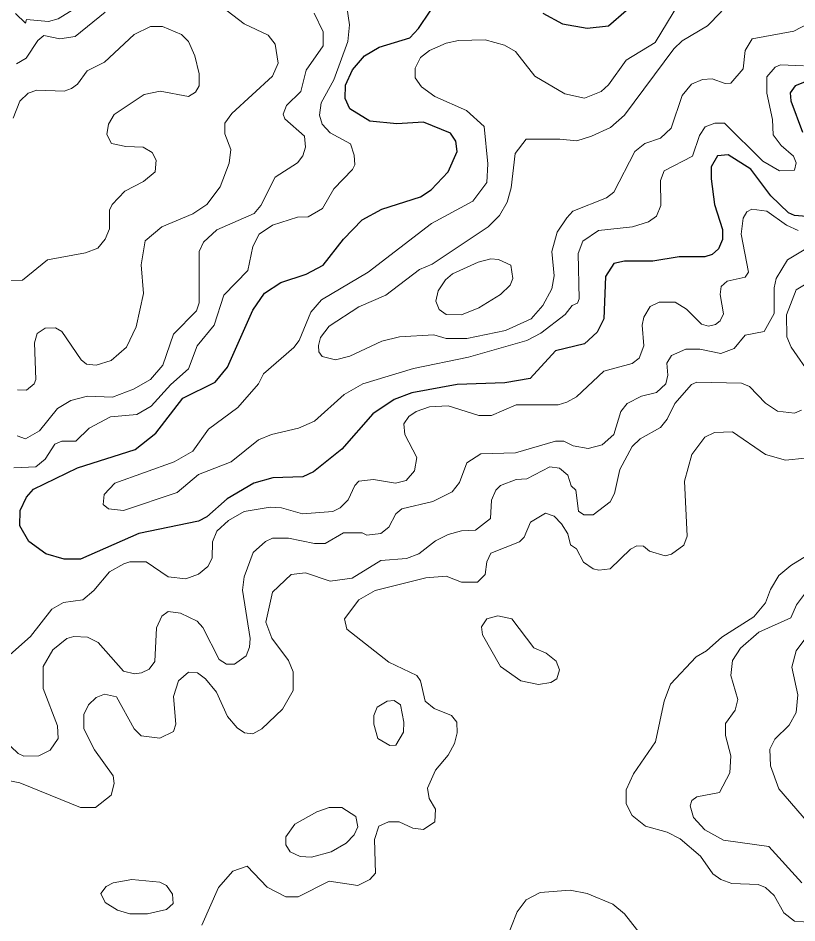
# Model space of a CAD drawing. Extents: x 577 to 602.9, y 7483.8 to 7511.6.
# Drawn here: x 588.799 to 589.958, y 7493.711 to 7495.057 of the extents above; entities that cross this region are included whole.
import ezdxf

# ---------------------------------------------------------------- set-up
doc = ezdxf.new("R2010")
doc.units = 0
doc.header["$LTSCALE"] = 0.032
doc.layers.add('1', color=7, linetype='Continuous', lineweight=25)
doc.layers.add('2', color=7, linetype='Continuous', lineweight=13)

msp = doc.modelspace()

# ---------------------------------------------------------------- linework, layer by layer
at = {"layer": '1'}
for points in [[(589.8304, 7494.8184), (589.8352, 7494.7802), (589.8471, 7494.7429), (589.8471, 7494.7278), (589.8416, 7494.7142), (589.832, 7494.7055), (589.8209, 7494.7023), (589.7827, 7494.7023), (589.7437, 7494.6959), (589.7016, 7494.6959), (589.6857, 7494.692), (589.673, 7494.6729), (589.6706, 7494.6101), (589.661, 7494.5902), (589.642, 7494.5727), (589.599, 7494.5624), (589.5609, 7494.521), (589.5235, 7494.5146), (589.4527, 7494.5123), (589.3851, 7494.4995), (589.3589, 7494.49), (589.3271, 7494.4685), (589.281, 7494.416), (589.2388, 7494.3819), (589.2229, 7494.3747), (589.1784, 7494.3731), (589.1498, 7494.3652), (589.11, 7494.3421), (589.0798, 7494.3151), (589.0678, 7494.3087), (588.9788, 7494.2904), (588.8921, 7494.2522), (588.8675, 7494.2522), (588.8404, 7494.2602), (588.815, 7494.2785), (588.8015, 7494.3015), (588.8023, 7494.3246), (588.8118, 7494.3445), (588.8221, 7494.3564), (588.8873, 7494.3882), (588.9732, 7494.4153), (589.0042, 7494.4399), (589.044, 7494.4916), (589.0925, 7494.5154), (589.1108, 7494.5377), (589.1482, 7494.6228), (589.1657, 7494.6482), (589.1903, 7494.6641), (589.2277, 7494.6761), (589.2531, 7494.6896), (589.2833, 7494.7286), (589.3112, 7494.7572), (589.3406, 7494.7731), (589.3978, 7494.7914), (589.4137, 7494.8017), (589.4392, 7494.8287), (589.4527, 7494.859), (589.4503, 7494.8741), (589.4424, 7494.886), (589.4026, 7494.9027), (589.3629, 7494.9003), (589.3223, 7494.9043), (589.2929, 7494.9226), (589.2857, 7494.9377), (589.2865, 7494.9576), (589.2969, 7494.9806), (589.3144, 7495.0013), (589.3366, 7495.014), (589.3819, 7495.0283), (589.3947, 7495.0419), (589.4297, 7495.0943)], [(589.5799, 7495.0649), (589.6094, 7495.049), (589.6459, 7495.0426), (589.6777, 7495.0458), (589.704, 7495.0689)], [(589.9743, 7494.9639), (589.9553, 7494.9568), (589.9481, 7494.9464), (589.9489, 7494.9345), (589.9664, 7494.8876)], [(590.0022, 7494.7596), (589.9545, 7494.7635), (589.9457, 7494.7675), (589.9195, 7494.793), (589.8893, 7494.8327), (589.8559, 7494.8542), (589.84, 7494.8526), (589.8304, 7494.8359), (589.8304, 7494.8184)]]:
    msp.add_lwpolyline(points, dxfattribs=at)
at = {"layer": '2'}
for points in [[(589.9934, 7495.286), (589.9417, 7495.2104), (589.8964, 7495.1715), (589.875, 7495.1301), (589.8702, 7495.1063), (589.8447, 7495.0665), (589.8249, 7495.0458), (589.7875, 7495.0236), (589.7748, 7495.0116), (589.7016, 7494.913), (589.6809, 7494.8947), (589.6523, 7494.882), (589.6308, 7494.8749), (589.6054, 7494.8772)], [(588.9414, 7495.1079), (588.8587, 7495.0562), (588.8444, 7495.0522), (588.8118, 7495.0554), (588.8102, 7495.0498), (588.7951, 7495.0641)], [(589.3899, 7494.983), (589.3978, 7494.9989), (589.4114, 7495.0092), (589.436, 7495.0204), (589.4543, 7495.0244), (589.4941, 7495.0252), (589.5227, 7495.0172), (589.5394, 7495.0077), (589.568, 7494.9711), (589.6125, 7494.9448), (589.642, 7494.9385), (589.6666, 7494.948), (589.6777, 7494.9584), (589.704, 7494.9949), (589.7469, 7495.0212), (589.7907, 7495.0935)], [(588.7967, 7494.9894), (588.811, 7494.9981), (588.8285, 7495.0244), (588.8372, 7495.0315), (588.8611, 7495.0267), (588.8842, 7495.0299), (588.9287, 7495.0665)], [(588.7975, 7494.4359), (588.8102, 7494.4312), (588.8309, 7494.4431), (588.8579, 7494.4765), (588.8778, 7494.4884), (588.9025, 7494.4948), (588.9398, 7494.4932), (588.9708, 7494.5051), (588.9963, 7494.5194), (589.0146, 7494.5409), (589.0305, 7494.587), (589.0647, 7494.622), (589.0686, 7494.6339), (589.0686, 7494.7103), (589.075, 7494.7238), (589.0949, 7494.7421), (589.1505, 7494.7667), (589.1601, 7494.7786), (589.1816, 7494.8208), (589.215, 7494.8423), (589.2229, 7494.8526), (589.2269, 7494.8653), (589.2253, 7494.882), (589.1959, 7494.9075), (589.1935, 7494.9146), (589.1983, 7494.9273), (589.2197, 7494.948), (589.2277, 7494.9798), (589.2531, 7495.0164), (589.2531, 7495.0371), (589.2396, 7495.0649)], [(589.11, 7495.0681), (589.1354, 7495.049), (589.1712, 7495.0323), (589.1816, 7495.0188), (589.1863, 7494.9902), (589.1776, 7494.9711), (589.1171, 7494.9154), (589.1068, 7494.9011), (589.1068, 7494.8852), (589.1156, 7494.8621), (589.1132, 7494.8415), (589.0997, 7494.8065), (589.0798, 7494.7802), (589.0591, 7494.7659), (589.013, 7494.7468), (588.9883, 7494.7262), (588.982, 7494.6904), (588.9859, 7494.6474), (588.9748, 7494.5981), (588.9605, 7494.5679), (588.9374, 7494.548), (588.9152, 7494.5409), (588.9009, 7494.5425), (588.8929, 7494.5488), (588.8643, 7494.591), (588.8547, 7494.5966), (588.8396, 7494.5958), (588.8277, 7494.5878), (588.8237, 7494.5743), (588.8253, 7494.5194), (588.8229, 7494.5131), (588.8118, 7494.5035), (588.7983, 7494.5043)], [(589.2992, 7494.8534), (589.2937, 7494.8701), (589.2635, 7494.8868), (589.2515, 7494.8995), (589.2476, 7494.913), (589.2499, 7494.9313), (589.269, 7494.9655), (589.2897, 7495.0228), (589.2921, 7495.0474), (589.2881, 7495.0745)], [(589.6054, 7494.8772), (589.5553, 7494.8772), (589.5386, 7494.8558), (589.533, 7494.8049), (589.5267, 7494.7834), (589.5155, 7494.7635), (589.4988, 7494.7468), (589.4153, 7494.6912), (589.3963, 7494.6832), (589.3462, 7494.6451), (589.3064, 7494.6276), (589.2619, 7494.5989), (589.2491, 7494.5822), (589.246, 7494.5703), (589.2468, 7494.5608), (589.2515, 7494.5536), (589.2714, 7494.5488), (589.2929, 7494.5544), (589.3406, 7494.5767), (589.3668, 7494.583), (589.4177, 7494.5862), (589.436, 7494.5806), (589.467, 7494.5806), (589.5243, 7494.5926), (589.5624, 7494.6101), (589.5799, 7494.6299), (589.5935, 7494.6546), (589.5966, 7494.6737), (589.5935, 7494.7103), (589.6014, 7494.7389), (589.6157, 7494.7604), (589.6245, 7494.7699), (589.6746, 7494.7898), (589.6857, 7494.7985), (589.7167, 7494.859), (589.7318, 7494.8709), (589.7549, 7494.8788), (589.7708, 7494.8939), (589.7875, 7494.9425), (589.801, 7494.9592), (589.8177, 7494.9663), (589.832, 7494.9671), (589.8511, 7494.9599), (589.8598, 7494.9607), (589.8781, 7494.9822), (589.8813, 7495.0092), (589.8916, 7495.0267), (589.9537, 7495.0379), (589.9839, 7495.0538)], [(588.7919, 7494.9083), (588.8015, 7494.9337), (588.8142, 7494.9456), (588.8269, 7494.9504), (588.8675, 7494.9488), (588.8786, 7494.9528), (588.8873, 7494.9592), (588.9017, 7494.979), (588.9279, 7494.9918), (588.9716, 7495.0331), (588.9963, 7495.045), (589.0138, 7495.045), (589.0424, 7495.0331), (589.0527, 7495.0228), (589.0623, 7495.0013), (589.0686, 7494.9743), (589.0686, 7494.9568), (589.0631, 7494.9472), (589.0527, 7494.9409), (589.0106, 7494.9488), (588.9867, 7494.944), (588.9422, 7494.9138), (588.9335, 7494.8995), (588.9311, 7494.8844), (588.9382, 7494.8709), (588.9592, 7494.8663), (588.9852, 7494.8654), (588.9986, 7494.8574), (589.0048, 7494.8458), (589.003, 7494.8288), (588.9859, 7494.8144), (588.9581, 7494.8001), (588.939, 7494.7802), (588.9351, 7494.7715), (588.9351, 7494.7437), (588.9287, 7494.7286), (588.9176, 7494.715), (588.8993, 7494.7079), (588.8428, 7494.6975), (588.8054, 7494.6673), (588.7752, 7494.6665)], [(589.968, 7494.9862), (589.9338, 7494.9878), (589.9258, 7494.9846), (589.9131, 7494.9703), (589.9131, 7494.9456), (589.9219, 7494.9067), (589.9227, 7494.8836), (589.9346, 7494.8677), (589.9529, 7494.8518), (589.9569, 7494.8423), (589.9545, 7494.8311), (589.9322, 7494.8303), (589.9076, 7494.8446), (589.8503, 7494.9011), (589.836, 7494.9011), (589.8217, 7494.8955), (589.8129, 7494.8828), (589.8026, 7494.8518), (589.7604, 7494.8303), (589.7549, 7494.816), (589.7557, 7494.7786), (589.7493, 7494.7627), (589.7374, 7494.754), (589.7135, 7494.7468), (589.6626, 7494.7413), (589.6396, 7494.7254), (589.6324, 7494.7071), (589.634, 7494.6395), (589.6316, 7494.6331), (589.6237, 7494.6299), (589.6133, 7494.6164), (589.5768, 7494.5886), (589.5561, 7494.5775), (589.4694, 7494.5528), (589.3875, 7494.5361), (589.312, 7494.5131), (589.2841, 7494.4972), (589.2404, 7494.4574), (589.2165, 7494.4471), (589.176, 7494.4375), (589.1569, 7494.4296), (589.1164, 7494.397), (589.0678, 7494.3779), (589.036, 7494.3516), (588.9557, 7494.3246), (588.9335, 7494.327), (588.9255, 7494.3333), (588.9271, 7494.3485), (588.943, 7494.3652), (589.0313, 7494.397), (589.0591, 7494.4129), (589.0822, 7494.4455), (589.1259, 7494.4781), (589.1569, 7494.5131), (589.1641, 7494.5282), (589.2094, 7494.5671), (589.2173, 7494.5775), (589.2348, 7494.6196), (589.2507, 7494.6379), (589.3199, 7494.6793), (589.4145, 7494.7516), (589.4758, 7494.785), (589.4964, 7494.8128), (589.498, 7494.8407), (589.4925, 7494.8963), (589.4662, 7494.9202), (589.4193, 7494.9409), (589.3994, 7494.9552), (589.3899, 7494.9687), (589.3899, 7494.983)], [(589.1577, 7494.7357), (589.1776, 7494.7492), (589.215, 7494.7612), (589.2309, 7494.7619), (589.2523, 7494.7739), (589.269, 7494.8033), (589.2969, 7494.8319), (589.3, 7494.8391), (589.2992, 7494.8534)], [(589.96, 7494.7413), (589.9425, 7494.7492), (589.9131, 7494.7699), (589.8909, 7494.7731), (589.8837, 7494.7691), (589.8781, 7494.7596), (589.875, 7494.7357), (589.8861, 7494.6793), (589.8813, 7494.6721)], [(588.7927, 7494.3882), (588.8253, 7494.3898), (588.8396, 7494.4009), (588.8539, 7494.4232), (588.8643, 7494.428), (588.885, 7494.428), (588.9048, 7494.4471), (588.9366, 7494.4638), (588.9756, 7494.4677), (588.9971, 7494.4797), (589.0265, 7494.5123), (589.0527, 7494.5353), (589.0655, 7494.5695), (589.0909, 7494.6005), (589.1052, 7494.6451), (589.141, 7494.6816), (589.1482, 7494.7174), (589.1577, 7494.7357)], [(589.9688, 7494.7126), (589.9441, 7494.6975), (589.9274, 7494.6697), (589.9243, 7494.6562), (589.9243, 7494.618)], [(589.8813, 7494.6721), (589.8543, 7494.6657), (589.8455, 7494.6578), (589.8439, 7494.6459), (589.8487, 7494.6172), (589.8439, 7494.6069), (589.8368, 7494.6013), (589.8264, 7494.5989), (589.8161, 7494.6021), (589.7938, 7494.6244), (589.7771, 7494.6347), (589.7533, 7494.6347), (589.7398, 7494.6284), (589.7302, 7494.6125), (589.7278, 7494.6005), (589.7302, 7494.5695), (589.7231, 7494.5512), (589.7127, 7494.5433), (589.6706, 7494.5321), (589.63, 7494.494), (589.6157, 7494.486), (589.603, 7494.482), (589.5402, 7494.482), (589.5036, 7494.4661), (589.4845, 7494.4661), (589.4392, 7494.4805), (589.4114, 7494.4789), (589.3915, 7494.4717), (589.3804, 7494.4646), (589.3732, 7494.4534), (589.3748, 7494.4375), (589.3923, 7494.4033), (589.3891, 7494.3834), (589.3764, 7494.3691), (589.3605, 7494.3652), (589.3279, 7494.3707), (589.3064, 7494.3683), (589.3, 7494.362), (589.2905, 7494.3405), (589.2786, 7494.3286), (589.2674, 7494.323), (589.2221, 7494.3198), (589.1911, 7494.3286), (589.1744, 7494.3294), (589.1354, 7494.323), (589.1124, 7494.3095), (589.0949, 7494.2936), (589.0885, 7494.2777), (589.0877, 7494.2538), (589.0814, 7494.2411), (589.0678, 7494.23), (589.0488, 7494.2228), (589.0225, 7494.226), (588.9899, 7494.2483), (588.9653, 7494.2483), (588.9565, 7494.2451), (588.9351, 7494.2332), (588.912, 7494.2053), (588.8953, 7494.1918), (588.8667, 7494.1878), (588.8492, 7494.1775), (588.8174, 7494.1369), (588.7824, 7494.1059)], [(589.9799, 7494.5242), (589.9497, 7494.5679), (589.9433, 7494.583), (589.9425, 7494.6156), (589.9569, 7494.653), (589.9767, 7494.6649)], [(589.9243, 7494.618), (589.9091, 7494.591), (589.8813, 7494.5854), (589.8646, 7494.5655), (589.8447, 7494.5584), (589.8137, 7494.5647), (589.793, 7494.5647), (589.7716, 7494.5552), (589.7644, 7494.5441), (589.766, 7494.5258), (589.7628, 7494.5131), (589.7493, 7494.5003), (589.727, 7494.4948), (589.7056, 7494.4836), (589.696, 7494.4717), (589.6857, 7494.4375), (589.6682, 7494.4224), (589.6475, 7494.4168), (589.6253, 7494.4208), (589.611, 7494.428), (589.599, 7494.428), (589.5394, 7494.4105), (589.4877, 7494.4089), (589.467, 7494.3954), (589.4559, 7494.366), (589.4448, 7494.3524), (589.4161, 7494.3381), (589.37, 7494.327), (589.3613, 7494.3198), (589.3509, 7494.3), (589.339, 7494.2904), (589.3183, 7494.288), (589.3112, 7494.2912), (589.2833, 7494.2912), (589.2563, 7494.2753), (589.2404, 7494.2753), (589.2014, 7494.2833), (589.1776, 7494.2833), (589.1672, 7494.2785), (589.149, 7494.2618), (589.1354, 7494.226), (589.1331, 7494.2061), (589.1442, 7494.1338), (589.1434, 7494.121), (589.1386, 7494.1083), (589.1211, 7494.0956), (589.1092, 7494.0956), (589.0981, 7494.1027), (589.0742, 7494.1505), (589.0655, 7494.16), (589.0408, 7494.1719), (589.0225, 7494.1743), (589.013, 7494.1672), (589.005, 7494.1497), (589.0026, 7494.0996), (588.9939, 7494.0884), (588.9828, 7494.0829), (588.9724, 7494.0813), (588.9557, 7494.0853), (588.9184, 7494.1282), (588.9025, 7494.1361), (588.8818, 7494.1369), (588.8714, 7494.1338), (588.8508, 7494.1171), (588.8365, 7494.0924), (588.8365, 7494.0598), (588.8579, 7494.0041), (588.8587, 7493.9851), (588.8468, 7493.9676), (588.8301, 7493.9596), (588.8078, 7493.9588), (588.7991, 7493.9628), (588.7665, 7493.9938)], [(589.4591, 7494.2944), (589.4797, 7494.2952), (589.502, 7494.3127), (589.5036, 7494.3397), (589.51, 7494.3548), (589.5171, 7494.362), (589.5402, 7494.3707), (589.5561, 7494.3715), (589.5903, 7494.3898), (589.6046, 7494.3874), (589.6173, 7494.3771), (589.6221, 7494.3612), (589.6292, 7494.3548), (589.6332, 7494.3238), (589.6412, 7494.3182), (589.6547, 7494.3182), (589.6801, 7494.3373), (589.6865, 7494.35), (589.6944, 7494.3858), (589.7127, 7494.42), (589.7247, 7494.4312), (589.7549, 7494.4479), (589.7652, 7494.4606), (589.7763, 7494.4836), (589.801, 7494.5123), (589.809, 7494.5154), (589.8757, 7494.5139), (589.8877, 7494.5091), (589.9115, 7494.4844), (589.929, 7494.4725), (589.9545, 7494.4693), (589.9648, 7494.4741)], [(589.4082, 7493.9111), (589.4201, 7493.9381), (589.4392, 7493.9604), (589.4487, 7493.9779), (589.4527, 7493.9938), (589.4519, 7494.0097), (589.444, 7494.0193), (589.4185, 7494.0296), (589.405, 7494.0407), (589.3978, 7494.0709), (589.3923, 7494.0789), (589.3509, 7494.0988), (589.2881, 7494.1481), (589.2849, 7494.1632), (589.3064, 7494.1918), (589.3303, 7494.2053), (589.4058, 7494.2244), (589.436, 7494.2268), (589.4591, 7494.218), (589.4829, 7494.218), (589.4941, 7494.2292), (589.4964, 7494.2483), (589.5028, 7494.261), (589.545, 7494.2777), (589.5521, 7494.2848), (589.5617, 7494.3071), (589.5839, 7494.3206), (589.5966, 7494.3159), (589.6078, 7494.3047), (589.6173, 7494.2896), (589.6213, 7494.2737), (589.63, 7494.2673), (589.6404, 7494.2475), (589.6547, 7494.2379), (589.6634, 7494.2355), (589.6801, 7494.2379), (589.7102, 7494.2668), (589.72, 7494.2722), (589.7299, 7494.2713), (589.7388, 7494.2641), (589.762, 7494.257), (589.7716, 7494.2594), (589.7899, 7494.2729), (589.7946, 7494.2864), (589.7907, 7494.3683), (589.8018, 7494.4081), (589.8209, 7494.4335), (589.8352, 7494.4407), (589.8622, 7494.4415), (589.9115, 7494.4081), (589.941, 7494.3993), (589.9704, 7494.4025)], [(588.7617, 7493.927), (588.8015, 7493.9191), (588.8921, 7493.8825), (588.9144, 7493.8825), (588.9374, 7493.9008), (588.9422, 7493.9183), (588.9406, 7493.9294), (588.9128, 7493.9684), (588.8969, 7493.9994), (588.8969, 7494.0208), (588.904, 7494.0352), (588.9152, 7494.0463), (588.9279, 7494.0511), (588.9454, 7494.0471), (588.9716, 7493.9994), (588.982, 7493.989), (589.0098, 7493.9859), (589.0305, 7493.9954), (589.0337, 7494.0065), (589.0305, 7494.0479), (589.0376, 7494.0709), (589.0527, 7494.0837), (589.0663, 7494.0829), (589.0782, 7494.0741), (589.0941, 7494.0542), (589.1108, 7494.0177), (589.1251, 7494.001), (589.1362, 7493.9938), (589.1482, 7493.9922), (589.1617, 7493.9994), (589.1927, 7494.0288), (589.2086, 7494.0566), (589.2086, 7494.0845), (589.2014, 7494.1012), (589.1768, 7494.1346), (589.168, 7494.1584), (589.1776, 7494.2029), (589.2054, 7494.2292), (589.2269, 7494.2316), (589.2635, 7494.2196), (589.2961, 7494.2236), (589.339, 7494.2499), (589.3772, 7494.253), (589.3955, 7494.2602), (589.4201, 7494.2793), (589.4392, 7494.2888), (589.4591, 7494.2944)], [(589.9918, 7494.2689), (589.9489, 7494.2427), (589.9314, 7494.2276), (589.9187, 7494.2069), (589.9115, 7494.187), (589.894, 7494.1664), (589.8463, 7494.1361), (589.8233, 7494.1155), (589.8082, 7494.1067), (589.77, 7494.0662), (589.7604, 7494.0407), (589.7477, 7493.9803), (589.7151, 7493.9326), (589.704, 7493.9087), (589.704, 7493.8881), (589.7127, 7493.8706), (589.7326, 7493.8547), (589.7652, 7493.8459), (589.7843, 7493.8356), (589.8145, 7493.8101), (589.8328, 7493.7839), (589.8447, 7493.7751), (589.8614, 7493.7696), (589.9004, 7493.768), (589.9115, 7493.7632), (589.9243, 7493.7513), (589.9386, 7493.7258), (589.9545, 7493.7131), (589.9815, 7493.7115)], [(589.9783, 7494.2117), (589.9576, 7494.1839), (589.9489, 7494.1648), (589.9012, 7494.1433), (589.8742, 7494.1194), (589.8622, 7494.1012), (589.8598, 7494.0789), (589.8702, 7494.0431), (589.8662, 7494.0272), (589.8519, 7494.0073), (589.8519, 7493.9898), (589.8598, 7493.9596), (589.8583, 7493.9342), (589.8431, 7493.9047), (589.809, 7493.8984), (589.8018, 7493.8928), (589.7994, 7493.8849), (589.8042, 7493.8674), (589.8209, 7493.8491), (589.8487, 7493.834), (589.9163, 7493.8244), (589.9656, 7493.7704)], [(589.9942, 7493.8372), (589.9314, 7493.9103), (589.9187, 7493.9445), (589.9179, 7493.9692), (589.925, 7493.9843), (589.9465, 7494.0049), (589.9569, 7494.024), (589.9592, 7494.0503), (589.9505, 7494.0916), (589.9569, 7494.1155), (589.9728, 7494.1369)], [(589.0726, 7493.7075), (589.0973, 7493.7632), (589.1187, 7493.7879), (589.1402, 7493.795), (589.1696, 7493.764), (589.1975, 7493.7497), (589.2157, 7493.7497), (589.2619, 7493.7728), (589.3048, 7493.7664), (589.3223, 7493.7751), (589.3311, 7493.7847), (589.3295, 7493.8348), (589.3358, 7493.8547), (589.3501, 7493.861), (589.366, 7493.861), (589.3867, 7493.8515), (589.4026, 7493.8499), (589.4193, 7493.861), (589.4201, 7493.8801), (589.4106, 7493.896), (589.4082, 7493.9111)], [(589.9592, 7493.4356), (589.9433, 7493.4539), (589.9243, 7493.4984), (589.9028, 7493.5867), (589.8901, 7493.6121), (589.875, 7493.628), (589.8567, 7493.636), (589.7899, 7493.6408), (589.7652, 7493.6495), (589.7461, 7493.667), (589.7016, 7493.7242), (589.6841, 7493.7386), (589.6459, 7493.7545), (589.6205, 7493.7592), (589.576, 7493.7561), (589.5553, 7493.7449), (589.5418, 7493.7274), (589.5227, 7493.6797), (589.5004, 7493.6511)]]:
    msp.add_lwpolyline(points, dxfattribs=at)
for points in [[(589.5028, 7494.6991), (589.5139, 7494.6983), (589.5322, 7494.6896), (589.5354, 7494.6697), (589.5314, 7494.6602), (589.5171, 7494.6459), (589.4845, 7494.626), (589.4591, 7494.6156), (589.436, 7494.6164), (589.4257, 7494.6236), (589.4209, 7494.6363), (589.4241, 7494.6514), (589.4352, 7494.6681), (589.4456, 7494.6769), (589.4837, 7494.6944)], [(589.4964, 7494.1632), (589.5131, 7494.168), (589.5338, 7494.1632), (589.5664, 7494.1202), (589.5847, 7494.1123), (589.5998, 7494.1004), (589.6046, 7494.0876), (589.6006, 7494.0741), (589.5919, 7494.0686), (589.5736, 7494.0654), (589.5473, 7494.0709), (589.5171, 7494.0924), (589.4901, 7494.1393), (589.4885, 7494.1513)], [(589.3485, 7494.0407), (589.3589, 7494.0415), (589.3684, 7494.0352), (589.3732, 7494.0097), (589.3724, 7493.9946), (589.3613, 7493.9755), (589.3525, 7493.9747), (589.3342, 7493.9851), (589.3287, 7494.0065), (589.3287, 7494.0193), (589.3334, 7494.032)], [(589.2436, 7493.8761), (589.211, 7493.8578), (589.1975, 7493.8387), (589.1975, 7493.8268), (589.2038, 7493.8165), (589.2189, 7493.8093), (589.2356, 7493.8085), (589.2651, 7493.8165), (589.2873, 7493.8292), (589.2992, 7493.8419), (589.3048, 7493.8539), (589.3016, 7493.869), (589.281, 7493.8825), (589.2619, 7493.8825)], [(588.947, 7493.7298), (588.9653, 7493.7242), (588.9915, 7493.7242), (589.0201, 7493.7306), (589.0297, 7493.7394), (589.0289, 7493.7537), (589.0201, 7493.7664), (589.0098, 7493.7712), (588.9685, 7493.7751), (588.9406, 7493.7704), (588.9303, 7493.7648), (588.9223, 7493.7545), (588.9287, 7493.7409)]]:
    msp.add_lwpolyline(points, close=True, dxfattribs=at)

doc.saveas('drawing.dxf')
